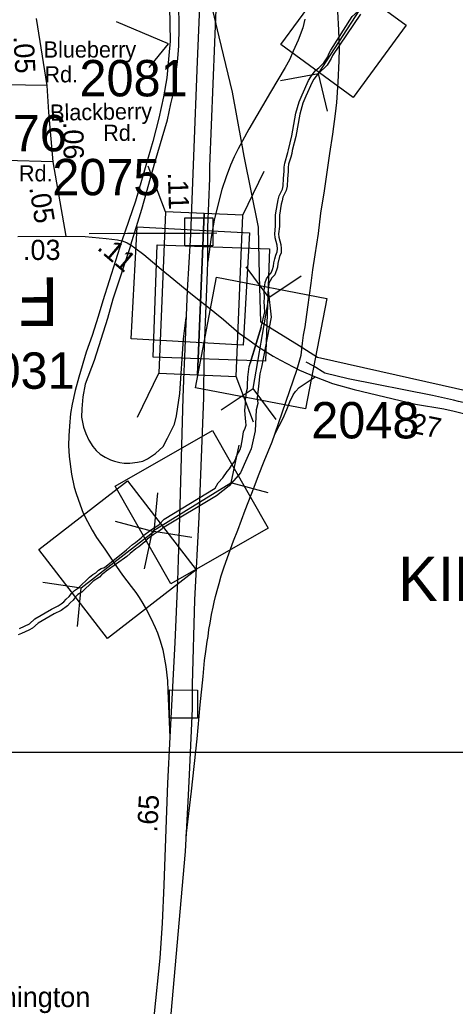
# Model space of a CAD drawing. Extents: x 1945482 to 2853149, y 66427 to 1015778.
# Drawn here: x 2341234 to 2343003, y 191104 to 195109 of the extents above; entities that cross this region are included whole.
import ezdxf

# ---------------------------------------------------------------- set-up
doc = ezdxf.new("R2010")
doc.units = 0
for name, color, linetype in [('Old_Level_11', 7, 'Continuous'), ('Old_Level_17', 7, 'Continuous'), ('Old_Level_22', 7, 'Continuous'), ('Old_Level_25', 7, 'Continuous'), ('Old_Level_27', 7, 'Continuous'), ('Old_Level_28', 7, 'Continuous'), ('Old_Level_3', 7, 'Continuous'), ('Old_Level_31', 7, 'Continuous'), ('Old_Level_32', 7, 'Continuous'), ('Old_Level_35', 7, 'Continuous'), ('Old_Level_47', 7, 'Continuous'), ('Old_Level_50', 7, 'Continuous'), ('Old_Level_60', 7, 'Continuous'), ('Old_Level_63', 7, 'Continuous'), ('Old_Level_8', 7, 'Continuous'), ('Old_Level_9', 7, 'Continuous')]:
    doc.layers.add(name, color=color, linetype=linetype)

msp = doc.modelspace()

# ---------------------------------------------------------------- linework, layer by layer
at = {"layer": 'Old_Level_11'}
msp.add_lwpolyline([(2341759.4, 194914.7), (2341838.3, 195010.8), (2341626.8, 195099.9)], dxfattribs=at)
at = {"layer": 'Old_Level_25'}
msp.add_line((2313126.6, 192135.8), (2381298.8, 192135.8), dxfattribs=at)
at = {"layer": 'Old_Level_27'}
for points in [[(2341992.9, 195934.5), (2341983.8, 195691), (2341972.4, 195428.4), (2341967.3, 195258.3), (2341962.2, 195130), (2341954.9, 194939.4), (2341940, 194555.3), (2341927.4, 194237.1), (2341913.9, 194009.4)], [(2341997.1, 194127), (2341998, 194265.2), (2342006.2, 194465.5), (2342006.2, 194512.8), (2342033.1, 195183.5), (2342042.1, 195345), (2342045.3, 195508.7), (2342053.1, 195681.1), (2342060.6, 195857.6)], [(2341991, 193948.3), (2341996.2, 194084.1), (2341997.1, 194127)]]:
    msp.add_lwpolyline(points, dxfattribs=at)
at = {"layer": 'Old_Level_28'}
for points in [[(2341545.4, 196206.6), (2341572.4, 196128.2), (2341608.4, 196016.5), (2341646.9, 195902.2), (2341674.8, 195811), (2341701, 195737.1), (2341725.8, 195663.6), (2341773.5, 195516.2), (2341786.5, 195472.5), (2341794.6, 195440.3), (2341805.8, 195396.1), (2341815.2, 195354.1), (2341828.5, 195279.7), (2341833.3, 195243.1), (2341841.7, 195161.4), (2341844.6, 195022.1), (2341840, 194963.8), (2341831, 194873.1), (2341818.2, 194795.9), (2341798.4, 194709.5), (2341774.5, 194614.6), (2341756, 194549.8), (2341703.5, 194371.9), (2341648.9, 194211.1)], [(2342392.2, 195111.6), (2342384.2, 195076), (2342364.6, 195025.2), (2342344.9, 194980.8), (2342329, 194946.5), (2342312, 194914.3), (2342252.6, 194814.2), (2342164.3, 194664.8), (2342121, 194585.1), (2342104.9, 194552.8), (2342089.6, 194517.8), (2342071.6, 194471.5), (2342055.2, 194419.3), (2342034.3, 194340.2), (2342023.9, 194295.7), (2342011.6, 194226.6), (2341997.1, 194127)], [(2341648.9, 194211.1), (2341570.7, 193967.7), (2341552.7, 193904.6), (2341527.4, 193827), (2341504.1, 193759), (2341474.1, 193657.8), (2341459.2, 193604.1), (2341446.2, 193548.4), (2341440.3, 193509.7), (2341436.3, 193459), (2341433.3, 193419.3), (2341431.6, 193380.6), (2341435.1, 193335.8), (2341444, 193263.5), (2341455, 193211.2), (2341463.1, 193185), (2341479, 193139.8), (2341491.6, 193106.4), (2341508.8, 193072), (2341527.8, 193037.3), (2341546.3, 193006.3), (2341578.9, 192959.3), (2341615, 192906.9), (2341651.5, 192854.1), (2341686.2, 192808.7), (2341705, 192783.3), (2341718.6, 192764), (2341734.4, 192738.9), (2341749, 192713.6), (2341766.6, 192679.3), (2341783.6, 192642), (2341792.8, 192620.5), (2341804.6, 192587.8), (2341814.4, 192550.5), (2341827.7, 192483.3), (2341834.4, 192424.7), (2341835.6, 192384.2), (2341843.4, 192196)], [(2341913.9, 194009.4), (2341902.7, 193740.6), (2341900.2, 193680.6)], [(2341918.7, 191960.5), (2341924.4, 192073.5), (2341936.1, 192313.5), (2341936.1, 192410.2), (2341944.3, 192753.8), (2341962.1, 193090.1), (2341981, 193574.4), (2341983.1, 193741.6), (2341984.1, 193781), (2341991, 193948.3)], [(2341900.2, 193680.6), (2341895.8, 193574.4), (2341882.8, 193089.2), (2341877.1, 192918.1), (2341875.2, 192831.5), (2341864.1, 192580.9), (2341843.4, 192196)], [(2341843.4, 192196), (2341833.4, 192009.6), (2341820, 191635), (2341819.3, 191596.1), (2341811.8, 191441.7), (2341802.7, 191299.6), (2341779.9, 191074.3), (2341736.7, 190718.2), (2341724.1, 190604.3)], [(2341790.8, 190596.2), (2341827.5, 190902.4), (2341849, 191073.2), (2341907, 191732.9), (2341918.7, 191960.5)]]:
    msp.add_lwpolyline(points, dxfattribs=at)
at = {"layer": 'Old_Level_3'}
for points in [[(2342472.2, 193673.7), (2342425.4, 193703.2), (2342396.7, 193718)], [(2343460.5, 193465.4), (2343418.7, 193475.2), (2343111.9, 193539.2), (2343015.1, 193558.9), (2342995.5, 193564.6), (2342910.2, 193583.5), (2342567.3, 193651.6), (2342472.2, 193673.7)]]:
    msp.add_lwpolyline(points, dxfattribs=at)
at = {"layer": 'Old_Level_31'}
for points in [[(2342509.4, 195302.4), (2342803.6, 195086.9), (2342587.9, 194792.4), (2342293.7, 195008)], [(2341904.1, 194304.5), (2342018.1, 194304.7), (2342018.3, 194190.7), (2341904.3, 194190.5)], [(2341711.2, 194268.5), (2342166.5, 194243.1), (2342141, 193787.5), (2341685.8, 193812.9)], [(2342247.9, 194179), (2342232.2, 193723.4), (2341776.2, 193739.1), (2341791.9, 194194.8)], [(2342032.9, 194063.2), (2342480.6, 193977.4), (2342394.8, 193529.3), (2341947, 193615.1)], [(2342243.3, 193045.1), (2341847.3, 192819.3), (2341621.3, 193215.7), (2342017.3, 193441.5)], [(2341950.7, 192875.7), (2341590, 192596.9), (2341310.9, 192957.8), (2341671.6, 193236.7)], [(2341841.8, 192388.1), (2341955.8, 192387.9), (2341955.7, 192273.9), (2341841.7, 192274)]]:
    msp.add_lwpolyline(points, close=True, dxfattribs=at)
at = {"layer": 'Old_Level_32'}
for p, q in [((2341344.8, 194841.5), (2341302.2, 195113.1)), ((2341422.2, 194230.8), (2341370.2, 194532)), ((2341225.8, 194228.9), (2341422.2, 194230.8))]:
    msp.add_line(p, q, dxfattribs=at)
for points in [[(2341344.8, 194841.5), (2340991.1, 194847.8), (2340860.6, 194848.1)], [(2341370.2, 194532), (2341352.1, 194733), (2341344.8, 194841.5)], [(2341370.2, 194532), (2341176.4, 194536.8), (2340875.8, 194548.2), (2340680.5, 194548.2)], [(2341422.2, 194230.8), (2341500.3, 194228.5), (2341585.4, 194221.2), (2341630.6, 194215.9), (2341648.9, 194211.1)], [(2341648.9, 194211.1), (2341654, 194209.8), (2341670.8, 194202.7), (2341684.3, 194195.1)], [(2341684.3, 194195.1), (2341686.3, 194193.9), (2341701.3, 194183.4), (2341737.7, 194156.3), (2341808.8, 194096.8), (2341859.6, 194054.8), (2341913.9, 194009.4)], [(2341913.9, 194009.4), (2341962.7, 193970.5), (2341991, 193948.3)], [(2341991, 193948.3), (2342061.3, 193892.3), (2342125.4, 193836.8), (2342165.3, 193808.5), (2342205.1, 193780.2), (2342263.1, 193743.2), (2342293.5, 193726.9), (2342369.4, 193685.8), (2342437.2, 193657.3), (2342503.6, 193632.3), (2342592.4, 193607.4), (2342841.4, 193547.9), (2342955.6, 193528.7), (2342997.7, 193519.6), (2343094.8, 193495.8), (2343440, 193420.6)]]:
    msp.add_lwpolyline(points, dxfattribs=at)
at = {"layer": 'Old_Level_35'}
for p, q in [((2341515.2, 194241.3), (2341671.2, 194241.8)), ((2341671.2, 194241.8), (2341965.8, 194242.8)), ((2341965.8, 194242.8), (2342034.7, 194243))]:
    msp.add_line(p, q, dxfattribs=at)
at = {"layer": 'Old_Level_47'}
for points in [[(2341685.3, 194194.5), (2341729.4, 194340.4), (2341783.4, 194533.1), (2341833.6, 194702.3), (2341847.9, 194767), (2341856.7, 194805.3), (2341861.3, 194837.6), (2341866.4, 194877.3), (2341874.7, 194937.7), (2341877.9, 194967.7), (2341879.7, 195002.3), (2341882, 195076.5), (2341882, 195107.9), (2341880.6, 195143)], [(2342361.1, 193690.4), (2342376.7, 193747), (2342382.4, 193795.6), (2342386.7, 193828.4), (2342392.4, 193862.7), (2342403.2, 193941.3), (2342416.8, 194038.8), (2342424.6, 194093.1), (2342433.2, 194153.8), (2342446.7, 194240.7), (2342456.7, 194323.6), (2342471, 194414.3), (2342493.8, 194565.8), (2342505.2, 194644.4), (2342515.9, 194727.3), (2342521.6, 194772.3), (2342527.3, 194855.9), (2342531.5, 194942), (2342532.2, 194992), (2342530.1, 195067), (2342525.1, 195142.7)], [(2341685.3, 194194.5), (2341612.2, 193974.6), (2341590.7, 193895.4), (2341536.5, 193725.6), (2341500, 193628.8), (2341489.6, 193577.6), (2341486.6, 193528.7), (2341484.3, 193495.5), (2341493, 193455.3), (2341502.4, 193429.1), (2341513.9, 193401.4), (2341530.8, 193376.4), (2341544.2, 193359.5), (2341561, 193344.9), (2341580.8, 193333.3), (2341602.9, 193322.2), (2341618.7, 193317), (2341640.8, 193311.2), (2341658.2, 193308.8), (2341680.4, 193308.2), (2341712.3, 193312.3), (2341733.2, 193317), (2341753, 193325.7), (2341785.6, 193348.4), (2341817, 193376.9), (2341834.5, 193409.6), (2341862.4, 193466.6), (2341871.1, 193500.4), (2341884, 193591.8), (2341898.4, 193813.8), (2341909.3, 193900.5)], [(2342269.5, 193426.3), (2342361.1, 193690.4)], [(2342269.5, 193426.3), (2342303.8, 193491.1), (2342318, 193526.5), (2342330.3, 193557.2), (2342344, 193586), (2342354.4, 193599.3), (2342369, 193615.3), (2342433.2, 193658.8)], [(2341910.3, 191796.4), (2341931.6, 191977.8), (2341954.4, 192189.7), (2341967, 192327.8), (2341978.4, 192443.2), (2341984.5, 192507), (2341989.2, 192544.3), (2341994.8, 192584.2), (2341998.6, 192605.5), (2342002.4, 192633.8), (2342006.7, 192659.8), (2342012.8, 192694.7), (2342018.9, 192724.2), (2342024.1, 192745), (2342029.3, 192768.1), (2342037.8, 192800.7), (2342043.9, 192820.1), (2342052.4, 192851.3), (2342064.7, 192888.1), (2342083.1, 192940.3), (2342102.4, 192993.2), (2342118.9, 193036.2), (2342150, 193118.1), (2342185.5, 193210.7), (2342203.8, 193259.1), (2342226.5, 193316.7), (2342258.6, 193394.7), (2342269.5, 193426.3)]]:
    msp.add_lwpolyline(points, dxfattribs=at)
at = {"layer": 'Old_Level_50'}
for p, q in [((2342044.2, 195039.9), (2341991.9, 195261.2)), ((2342447.2, 194890.5), (2342650.1, 195204.3)), ((2342292.9, 194861.8), (2342447.2, 194890.5)), ((2342484.2, 194738.1), (2342447.2, 194890.5)), ((2341825.8, 194329.3), (2341755.6, 194514.1)), ((2342140.5, 194316), (2342226.1, 194494.2)), ((2342151.9, 194106.1), (2342245.7, 193980.3)), ((2342376.4, 194067.2), (2342245.7, 193980.3)), ((2342181.9, 193612.1), (2342245.7, 193980.3)), ((2341712.6, 193495.6), (2341798.1, 193673.8)), ((2342183.1, 193475.7), (2342112.8, 193660.5)), ((2342051.3, 193525.3), (2342181.9, 193612.1)), ((2342275.7, 193486.4), (2342181.9, 193612.1)), ((2342123.8, 193381.8), (2342091.5, 193228.2)), ((2341773.1, 193032.6), (2342091.5, 193228.2)), ((2342243, 193187.6), (2342091.5, 193228.2)), ((2341793.7, 193187.6), (2341778.4, 193031.4)), ((2341621.5, 193073.2), (2341773.1, 193032.6)), ((2341483.2, 192802.2), (2341778.4, 193031.4)), ((2341740.8, 192879.1), (2341773.1, 193032.6)), ((2341933.4, 193007.6), (2341778.4, 193031.4)), ((2341328.2, 192825.9), (2341483.2, 192802.2)), ((2341467.9, 192646), (2341483.2, 192802.2))]:
    msp.add_line(p, q, dxfattribs=at)
for points in [[(2342135.7, 194607.8), (2342097.5, 194814), (2342044.2, 195039.9)], [(2342208.1, 194070.8), (2342203.2, 194266.2), (2342145.6, 194554.5), (2342135.7, 194607.8)], [(2346082.8, 193858.3), (2346051.2, 193800), (2345907.1, 192983), (2344917.4, 193213.7), (2345119.2, 194213.3), (2343514.7, 194597.8), (2343322.5, 193540.5), (2342443.4, 193737.5), (2342368.1, 193784.6)], [(2342368.1, 193784.6), (2342212.8, 193881.7), (2342208.1, 194070.8)]]:
    msp.add_lwpolyline(points, dxfattribs=at)
for points in [[(2341825.8, 194329.3), (2341798.1, 193673.8), (2341955.5, 193667.1), (2341983.2, 194322.7)], [(2341983.2, 194322.7), (2341955.5, 193667.1), (2342112.8, 193660.5), (2342140.5, 194316)]]:
    msp.add_lwpolyline(points, close=True, dxfattribs=at)
at = {"layer": 'Old_Level_60'}
for points in [[(2342496.7, 194985.5), (2342583.2, 195121.5), (2342606.5, 195142), (2342615.5, 195152.4), (2342623, 195165.9), (2342633, 195178.7), (2342651, 195205.1), (2342661.2, 195218.3), (2342674.2, 195230.1), (2342690, 195239.2), (2342705.7, 195241.5), (2342718.5, 195245.9), (2342731, 195252.9), (2342742, 195260.9), (2342750.7, 195272.3), (2342757.7, 195284.4), (2342767.5, 195313.8)], [(2342617.7, 195130.8), (2342504.1, 194963.8)], [(2342214.6, 193861.3), (2342229.4, 193922.7), (2342226.2, 193964.8), (2342227.2, 193979.1), (2342226.5, 194009.8), (2342230.2, 194042.4), (2342236, 194056.9), (2342245.7, 194070.5), (2342255.2, 194081.2), (2342260.2, 194094.2), (2342264.2, 194107.8), (2342266, 194122.4), (2342269.2, 194137.8), (2342273.7, 194152.9), (2342279.5, 194166), (2342280.2, 194179), (2342278.7, 194193), (2342271, 194223), (2342269.2, 194240), (2342273, 194270.6), (2342272.7, 194316.6), (2342280, 194362.6), (2342283.2, 194378), (2342287.7, 194393.9), (2342301.2, 194421), (2342304, 194434.5), (2342304.7, 194464), (2342308.2, 194494.1), (2342308, 194509.6), (2342310, 194525.9), (2342323.2, 194569.1), (2342325, 194580.9), (2342339, 194637.9), (2342355.5, 194729), (2342368.7, 194775.2), (2342381, 194804.2), (2342407, 194862.2), (2342415.5, 194876.5), (2342425.2, 194890.5), (2342436, 194903.5), (2342448.2, 194913.4), (2342469.2, 194934), (2342485, 194958.4), (2342489.7, 194970.7), (2342496.7, 194985.5)], [(2342504.1, 194963.8), (2342499.2, 194951.2), (2342481.7, 194924), (2342470.5, 194912.1), (2342447.2, 194892.1), (2342428.7, 194867.9), (2342421.2, 194855), (2342395.5, 194797.8), (2342383.7, 194769.6), (2342371.2, 194725.4), (2342354.7, 194634.5), (2342340.7, 194578.5), (2342338.7, 194565.7), (2342334.7, 194550.7), (2342325.7, 194522.3), (2342324, 194508.6), (2342324.2, 194493.1), (2342320.7, 194463.2), (2342320, 194432.5), (2342316.5, 194416), (2342302.7, 194387.9), (2342299, 194374.2), (2342295.7, 194359.8), (2342288.7, 194315.2), (2342289, 194269.6), (2342285.2, 194239.8), (2342286.7, 194226), (2342294.5, 194195.8), (2342296.2, 194179.4), (2342295.2, 194162.2), (2342288.7, 194147.5), (2342281.7, 194119.8), (2342280.2, 194104.4), (2342269.2, 194072.6), (2342258, 194060.5), (2342250.2, 194049.3), (2342246, 194038.6), (2342242.5, 194009), (2342254.5, 193901.2)], [(2342254.5, 193901.2), (2342215.9, 193697.9), (2342208.5, 193670.9), (2342203.6, 193620.6), (2342197.5, 193573.9), (2342201.1, 193550.5), (2342194.4, 193525.4), (2342189.5, 193440.6), (2342173.5, 193366.9), (2342156.3, 193327.6), (2342130.6, 193269.9), (2342083.9, 193217.1), (2342033, 193175.9)], [(2342026.9, 193207.8), (2342040, 193229.2), (2342059.2, 193249.1), (2342076.5, 193274.4), (2342086.2, 193286.2), (2342094.2, 193299.5), (2342103.7, 193311.2), (2342110, 193322.9), (2342114, 193337.5), (2342128.5, 193364.2), (2342132.7, 193377.5), (2342138, 193406.8), (2342142, 193436.5), (2342149.5, 193450.5), (2342153.2, 193463.3), (2342152.7, 193476.8), (2342150.5, 193491.7), (2342148.2, 193523.1), (2342151.2, 193550.8), (2342151, 193566.8), (2342153.7, 193582.5), (2342155, 193598.1), (2342158.5, 193612.7), (2342158.5, 193627.2), (2342160.7, 193657.4), (2342166.2, 193700.5), (2342214.6, 193861.3), (2342169.5, 193714.4)], [(2341577.9, 192885.5), (2341667.7, 192957.4), (2341691.5, 192978.9), (2341704.5, 192987.3), (2341726.7, 193005.5), (2341737.5, 193017), (2341763, 193035.8), (2341776.5, 193044.9), (2341790, 193052.3), (2341799.5, 193059.3), (2341820.5, 193080.8), (2342026.9, 193207.8)], [(2342033, 193175.9), (2341814.1, 193044.6), (2341812.5, 193041.6), (2341801.7, 193033.7), (2341788, 193026.1), (2341775.7, 193018), (2341752, 193000.4), (2341742, 192989.5), (2341717.2, 192969.5), (2341704.7, 192961.3), (2341682.7, 192941.4), (2341668.5, 192930.4), (2341584.5, 192870)], [(2341584.5, 192870), (2341575.2, 192861.7), (2341567.2, 192857.4), (2341557.2, 192846.6), (2341531.7, 192829.5), (2341485.5, 192785.3), (2341469.7, 192775.1), (2341460.2, 192765.5), (2341450.7, 192752.7), (2341439, 192741.3), (2341428.5, 192729.4), (2341401.5, 192710.6), (2341373.5, 192697.1), (2341309, 192658.8), (2341285.5, 192638.4), (2341270.2, 192630.5), (2341241.5, 192617.2), (2341227, 192612)], [(2341233, 192637.6), (2341273.2, 192656.8), (2341295.5, 192676.4), (2341363.2, 192716.5), (2341390.5, 192729.8), (2341402.5, 192737.5), (2341413.5, 192745.8), (2341423, 192756.5), (2341434, 192767.1), (2341443.5, 192779.9), (2341456, 192792.3), (2341472, 192802.8), (2341517.5, 192846.1), (2341531, 192856.2), (2341543, 192863.8), (2341553.5, 192875), (2341565, 192881.1), (2341577.9, 192885.5)]]:
    msp.add_lwpolyline(points, dxfattribs=at)
at = {"layer": 'Old_Level_63'}
msp.add_lwpolyline([(2345095.8, 208219.9), (2334313.2, 208219.9), (2334313.2, 192135.8), (2354753, 192135.8), (2354753, 202571.1)], dxfattribs=at)
msp.add_lwpolyline([(2334313.2, 192135.8), (2353909.6, 192135.8), (2353909.6, 184193.5), (2334313.2, 184193.5)], close=True, dxfattribs=at)

# ---------------------------------------------------------------- texts
at = {"layer": 'Old_Level_11'}
for s, p in [('Blueberry ', (2341331, 194955.1)), ('Rd.', (2341334.3, 194854.4)), ('Rd.', (2341572.8, 194617)), ('Rd.', (2341230.6, 194452.5))]:
    msp.add_text(s, height=65.62, dxfattribs=at).set_placement(p)
msp.add_text('Blackberry ', height=65.617, rotation=0.9353, dxfattribs=at).set_placement((2341357.6, 194698.8))
at = {"layer": 'Old_Level_17'}
for s, rotation, p in [('.05', 273.0479, (2341208.4, 195041.1)), ('.06', 270.8547, (2341410.3, 194693.5)), ('.11', 271.91, (2341834.9, 194488.1)), ('.05', 279.4574, (2341271.8, 194427.6)), ('.03', 0.1868, (2341247.2, 194133.2)), ('.11', 319.3821, (2341544.3, 194178.7)), ('.27', 348.7122, (2342786.7, 193438.8)), ('.65', 87.0506, (2341792.3, 191808.8))]:
    msp.add_text(s, height=82.02, rotation=rotation, dxfattribs=at).set_placement(p)
at = {"layer": 'Old_Level_22'}
msp.add_text('F', height=196.8, rotation=180.1862, dxfattribs=at).set_placement((2341390, 194062.6))
msp.add_text('Wilmington', height=82.02, dxfattribs=at).set_placement((2340978.1, 191100.6))
at = {"layer": 'Old_Level_8'}
for s, p in [('2081', (2341476.5, 194797.6)), ('2076', (2340985.8, 194574.5)), ('2075', (2341366.1, 194396.2)), ('2031', (2341017.9, 193610.6)), ('2048', (2342417.7, 193409.1))]:
    msp.add_text(s, height=147.64, dxfattribs=at).set_placement(p)
at = {"layer": 'Old_Level_9'}
msp.add_text('KINGS GRANT', height=180.446, dxfattribs=at).set_placement((2342770.4, 192749.3))

doc.saveas('drawing.dxf')
